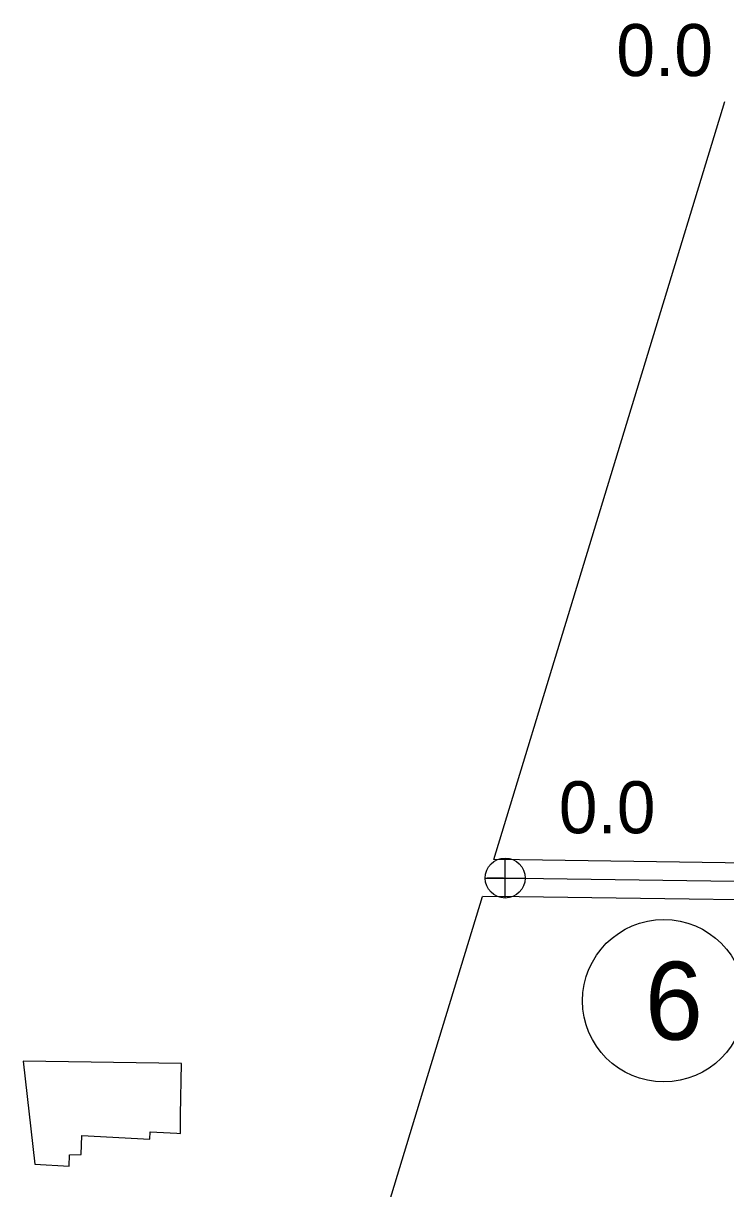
# Model space of a CAD drawing. Extents: x 31699 to 244310, y -8841 to 11474.
# Drawn here: x 134420 to 134801, y -1755 to -1124 of the extents above; entities that cross this region are included whole.
import ezdxf

# ---------------------------------------------------------------- set-up
doc = ezdxf.new("R2010")
doc.units = 0
for name, color, linetype in [('B_Logo', 7, 'Continuous'), ('Level 21', 7, 'Continuous'), ('Level 30', 7, 'Continuous'), ('R_Border Notes', 7, 'Continuous'), ('R_Logo', 7, 'Continuous'), ('R_XS_EARTHWORK_STAGE2', 7, 'Continuous'), ('S_WALL_ANNOT', 7, 'Continuous')]:
    doc.layers.add(name, color=color, linetype=linetype)

msp = doc.modelspace()

# ---------------------------------------------------------------- linework, layer by layer
at = {"layer": 'B_Logo'}
msp.add_lwpolyline([(135183.39, -1549.33), (135163.06, -1552.21), (135159.67, -1553.7), (135143.81, -1558.03), (135134.43, -1561.8), (135114.51, -1567.28), (135088.34, -1576.86), (135074.48, -1580.79), (135064.89, -1583.96), (135059.9, -1584.65), (135049.11, -1588.42), (135043.31, -1590.38), (135041.05, -1590.86), (135034.65, -1591.55), (135028.85, -1591.5), (135023.25, -1591.65), (134908.96, -1590.11), (134688.79, -1587), (134671.61, -1586.8)], dxfattribs=at)
at = {"layer": 'Level 21'}
for p, q in [((134681.1, -1597.67), (134681.1, -1576)), ((134670.26, -1586.83), (134691.93, -1586.83))]:
    msp.add_line(p, q, dxfattribs=at)
msp.add_circle((134681.1, -1586.83), 10.83, dxfattribs=at)
at = {"layer": 'Level 30'}
for points in [[(134505.85, -1687.36), (134420.18, -1686.09)], [(134420.18, -1686.09), (134426.48, -1741.86)], [(134426.48, -1741.86), (134445.01, -1742.93), (134445.27, -1736.74), (134451.51, -1736.62), (134451.94, -1726.39), (134488.61, -1728.37), (134488.87, -1724.31), (134503.27, -1725.09), (134505.24, -1725.19), (134505.32, -1715.21), (134505.85, -1687.36)]]:
    msp.add_lwpolyline(points, dxfattribs=at)
at = {"layer": 'R_Border Notes'}
msp.add_circle((134767, -1653.31), 44, dxfattribs=at)
at = {"layer": 'R_Logo'}
for points in [[(134674.9, -1576.84), (134800.08, -1166.06)], [(134637.79, -1698.58), (134668.82, -1596.76)], [(134502.52, -2801.4), (134503.37, -2729.35), (134504.27, -2651.76), (134504.73, -2600.1), (134509.28, -2286.07), (134511.97, -2112.63), (134637.79, -1698.58)]]:
    msp.add_lwpolyline(points, dxfattribs=at)
at = {"layer": 'R_XS_EARTHWORK_STAGE2'}
for points in [[(134899.11, -1579.97), (134688.92, -1577.01), (134674.9, -1576.84)], [(134898.99, -1599.97), (134688.66, -1597), (134668.82, -1596.76)]]:
    msp.add_lwpolyline(points, dxfattribs=at)

# ---------------------------------------------------------------- texts
at = {"layer": 'R_Border Notes'}
msp.add_text('6', height=42.24, dxfattribs=at).set_placement((134756.76, -1674.43))
at = {"layer": 'S_WALL_ANNOT'}
for p in [(134741.31, -1152.29), (134710.16, -1562.56)]:
    msp.add_text('0.0', height=28.16, dxfattribs=at).set_placement(p)

doc.saveas('drawing.dxf')
